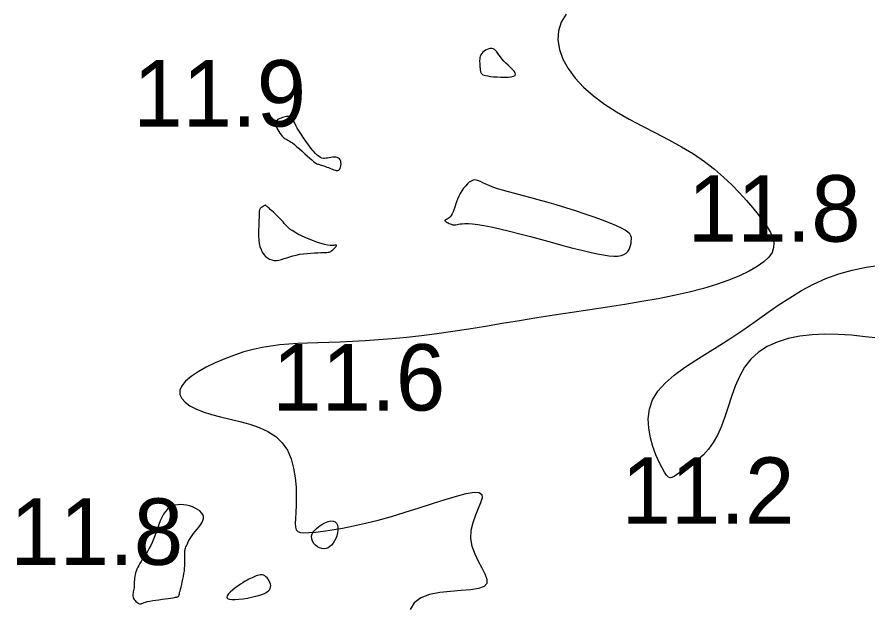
# Model space of a CAD drawing. Extents: x 3040093 to 3056816, y 408076 to 509144.
# Drawn here: x 3043865.3 to 3043929.4, y 438489.1 to 438533.7 of the extents above; entities that cross this region are included whole.
import ezdxf

# ---------------------------------------------------------------- set-up
doc = ezdxf.new("R2010")
doc.units = 0
doc.layers.add('V-CHAN-CONT-EL12-1112', color=7, linetype='Continuous')
doc.layers.add('V-TOPO-SOUN-0810', color=7, linetype='Continuous')

msp = doc.modelspace()

# ---------------------------------------------------------------- linework, layer by layer
at = {"layer": 'V-CHAN-CONT-EL12-1112'}
for points in [[(3043906.665, 438533.889), (3043906.282, 438533.28), (3043906.072, 438532.627), (3043906.031, 438531.938), (3043906.147, 438531.226), (3043906.409, 438530.502), (3043906.807, 438529.778), (3043907.33, 438529.065), (3043907.968, 438528.376), (3043908.71, 438527.721), (3043909.543, 438527.108), (3043910.449, 438526.533), (3043911.406, 438525.986), (3043912.393, 438525.458), (3043913.39, 438524.94), (3043914.376, 438524.423), (3043915.328, 438523.898), (3043916.228, 438523.356), (3043917.057, 438522.791), (3043917.816, 438522.208), (3043918.508, 438521.615), (3043919.137, 438521.02), (3043919.707, 438520.432), (3043920.221, 438519.859), (3043920.684, 438519.309), (3043921.1, 438518.789), (3043921.468, 438518.307), (3043921.783, 438517.859), (3043922.031, 438517.439), (3043922.203, 438517.044), (3043922.287, 438516.666), (3043922.272, 438516.301), (3043922.148, 438515.944), (3043921.904, 438515.59), (3043921.532, 438515.234), (3043921.036, 438514.879), (3043920.425, 438514.528), (3043919.706, 438514.184), (3043918.888, 438513.851), (3043917.978, 438513.532), (3043916.985, 438513.23), (3043915.916, 438512.95), (3043914.78, 438512.692), (3043913.586, 438512.454), (3043912.344, 438512.233), (3043911.064, 438512.023), (3043909.756, 438511.821), (3043908.431, 438511.622), (3043907.097, 438511.423), (3043905.766, 438511.22), (3043904.445, 438511.009), (3043903.139, 438510.794), (3043901.851, 438510.579), (3043900.584, 438510.368), (3043899.34, 438510.166), (3043898.122, 438509.977), (3043896.934, 438509.805), (3043895.778, 438509.656), (3043894.657, 438509.531), (3043893.574, 438509.429), (3043892.529, 438509.347), (3043891.526, 438509.283), (3043890.567, 438509.232), (3043889.653, 438509.191), (3043888.786, 438509.159), (3043887.97, 438509.131), (3043887.203, 438509.104), (3043886.477, 438509.072), (3043885.782, 438509.03), (3043885.108, 438508.971), (3043884.445, 438508.888), (3043883.781, 438508.777), (3043883.107, 438508.63), (3043882.413, 438508.441), (3043881.693, 438508.208), (3043880.965, 438507.934), (3043880.252, 438507.628), (3043879.578, 438507.299), (3043878.965, 438506.953), (3043878.437, 438506.598), (3043878.017, 438506.243), (3043877.728, 438505.895), (3043877.587, 438505.561), (3043877.589, 438505.243), (3043877.723, 438504.942), (3043877.976, 438504.66), (3043878.338, 438504.397), (3043878.798, 438504.154), (3043879.343, 438503.933), (3043879.963, 438503.735), (3043880.645, 438503.557), (3043881.367, 438503.387), (3043882.107, 438503.208), (3043882.843, 438503.004), (3043883.552, 438502.758), (3043884.212, 438502.455), (3043884.8, 438502.078), (3043885.293, 438501.611), (3043885.676, 438501.045), (3043885.957, 438500.399), (3043886.15, 438499.7), (3043886.27, 438498.975), (3043886.331, 438498.25), (3043886.349, 438497.553), (3043886.338, 438496.91), (3043886.312, 438496.349), (3043886.286, 438495.889), (3043886.274, 438495.527), (3043886.291, 438495.252), (3043886.351, 438495.055), (3043886.467, 438494.925), (3043886.655, 438494.852), (3043886.928, 438494.826), (3043887.3, 438494.837), (3043887.783, 438494.877), (3043888.369, 438494.945), (3043889.049, 438495.044), (3043889.814, 438495.174), (3043890.653, 438495.338), (3043891.557, 438495.538), (3043892.515, 438495.776), (3043893.518, 438496.052), (3043894.553, 438496.366), (3043895.591, 438496.698), (3043896.6, 438497.028), (3043897.55, 438497.332), (3043898.408, 438497.589), (3043899.144, 438497.777), (3043899.725, 438497.875), (3043900.12, 438497.859), (3043900.31, 438497.714), (3043900.329, 438497.453), (3043900.223, 438497.091), (3043900.039, 438496.648), (3043899.824, 438496.14), (3043899.623, 438495.585), (3043899.484, 438495.002), (3043899.453, 438494.407), (3043899.56, 438493.817), (3043899.772, 438493.244), (3043900.04, 438492.699), (3043900.314, 438492.193), (3043900.545, 438491.737), (3043900.684, 438491.342), (3043900.681, 438491.019), (3043900.488, 438490.778), (3043900.072, 438490.623), (3043899.472, 438490.531), (3043898.747, 438490.47), (3043897.952, 438490.41), (3043897.145, 438490.319), (3043896.383, 438490.166), (3043895.723, 438489.92), (3043895.221, 438489.551), (3043894.923, 438489.037)], [(3043930.177, 438509.48), (3043929.15, 438509.593), (3043928.129, 438509.696), (3043927.119, 438509.765), (3043926.126, 438509.782), (3043925.161, 438509.738), (3043924.234, 438509.628), (3043923.356, 438509.447), (3043922.538, 438509.189), (3043921.791, 438508.849), (3043921.126, 438508.422), (3043920.553, 438507.903), (3043920.079, 438507.29), (3043919.689, 438506.602), (3043919.365, 438505.862), (3043919.087, 438505.093), (3043918.837, 438504.318), (3043918.594, 438503.561), (3043918.341, 438502.843), (3043918.058, 438502.188), (3043917.731, 438501.614), (3043917.369, 438501.119), (3043916.985, 438500.694), (3043916.592, 438500.332), (3043916.205, 438500.025), (3043915.835, 438499.765), (3043915.498, 438499.544), (3043915.205, 438499.356), (3043914.967, 438499.194), (3043914.775, 438499.068), (3043914.616, 438498.989), (3043914.477, 438498.97), (3043914.346, 438499.02), (3043914.21, 438499.153), (3043914.056, 438499.379), (3043913.871, 438499.711), (3043913.649, 438500.155), (3043913.411, 438500.695), (3043913.183, 438501.312), (3043912.994, 438501.984), (3043912.87, 438502.693), (3043912.839, 438503.417), (3043912.927, 438504.137), (3043913.162, 438504.832), (3043913.563, 438505.486), (3043914.113, 438506.104), (3043914.787, 438506.693), (3043915.559, 438507.264), (3043916.404, 438507.824), (3043917.297, 438508.382), (3043918.213, 438508.947), (3043919.127, 438509.528), (3043920.019, 438510.129), (3043920.892, 438510.742), (3043921.754, 438511.355), (3043922.614, 438511.955), (3043923.48, 438512.529), (3043924.362, 438513.066), (3043925.268, 438513.552), (3043926.206, 438513.976), (3043927.182, 438514.329), (3043928.192, 438514.611), (3043929.227, 438514.829), (3043930.281, 438514.987)]]:
    msp.add_lwpolyline(points, dxfattribs=at)
for points in [[(3043901.186, 438529.171), (3043901.456, 438529.15), (3043901.74, 438529.135), (3043902.022, 438529.131), (3043902.287, 438529.139), (3043902.518, 438529.163), (3043902.7, 438529.205), (3043902.816, 438529.268), (3043902.855, 438529.354), (3043902.826, 438529.461), (3043902.742, 438529.585), (3043902.616, 438529.724), (3043902.462, 438529.872), (3043902.293, 438530.028), (3043902.122, 438530.188), (3043901.963, 438530.348), (3043901.826, 438530.506), (3043901.71, 438530.658), (3043901.609, 438530.8), (3043901.518, 438530.931), (3043901.434, 438531.046), (3043901.351, 438531.143), (3043901.264, 438531.218), (3043901.169, 438531.269), (3043901.063, 438531.292), (3043900.947, 438531.291), (3043900.827, 438531.268), (3043900.706, 438531.225), (3043900.589, 438531.166), (3043900.48, 438531.092), (3043900.383, 438531.007), (3043900.303, 438530.914), (3043900.241, 438530.815), (3043900.198, 438530.711), (3043900.169, 438530.605), (3043900.153, 438530.497), (3043900.147, 438530.389), (3043900.148, 438530.283), (3043900.153, 438530.18), (3043900.16, 438530.082), (3043900.166, 438529.989), (3043900.172, 438529.902), (3043900.178, 438529.821), (3043900.185, 438529.745), (3043900.193, 438529.675), (3043900.204, 438529.61), (3043900.216, 438529.55), (3043900.232, 438529.496), (3043900.253, 438529.446), (3043900.282, 438529.4), (3043900.326, 438529.359), (3043900.389, 438529.321), (3043900.478, 438529.286), (3043900.597, 438529.254), (3043900.751, 438529.225), (3043900.947, 438529.197)], [(3043888.237, 438522.514), (3043888.331, 438522.484), (3043888.433, 438522.45), (3043888.542, 438522.412), (3043888.654, 438522.371), (3043888.767, 438522.328), (3043888.878, 438522.284), (3043888.985, 438522.241), (3043889.086, 438522.199), (3043889.18, 438522.161), (3043889.267, 438522.13), (3043889.347, 438522.109), (3043889.421, 438522.102), (3043889.487, 438522.111), (3043889.546, 438522.14), (3043889.599, 438522.191), (3043889.643, 438522.266), (3043889.679, 438522.361), (3043889.703, 438522.469), (3043889.715, 438522.584), (3043889.713, 438522.7), (3043889.694, 438522.81), (3043889.656, 438522.908), (3043889.599, 438522.988), (3043889.52, 438523.046), (3043889.424, 438523.083), (3043889.314, 438523.102), (3043889.193, 438523.106), (3043889.068, 438523.1), (3043888.94, 438523.086), (3043888.815, 438523.066), (3043888.696, 438523.046), (3043888.587, 438523.028), (3043888.484, 438523.017), (3043888.384, 438523.018), (3043888.282, 438523.038), (3043888.176, 438523.08), (3043888.06, 438523.151), (3043887.931, 438523.255), (3043887.786, 438523.398), (3043887.621, 438523.582), (3043887.442, 438523.801), (3043887.255, 438524.045), (3043887.066, 438524.305), (3043886.882, 438524.57), (3043886.709, 438524.832), (3043886.553, 438525.081), (3043886.421, 438525.307), (3043886.317, 438525.503), (3043886.237, 438525.668), (3043886.176, 438525.807), (3043886.128, 438525.919), (3043886.088, 438526.009), (3043886.048, 438526.077), (3043886.005, 438526.127), (3043885.952, 438526.161), (3043885.884, 438526.18), (3043885.803, 438526.187), (3043885.712, 438526.183), (3043885.614, 438526.169), (3043885.511, 438526.148), (3043885.406, 438526.12), (3043885.301, 438526.087), (3043885.199, 438526.051), (3043885.104, 438526.012), (3043885.017, 438525.969), (3043884.94, 438525.921), (3043884.876, 438525.867), (3043884.828, 438525.803), (3043884.797, 438525.729), (3043884.785, 438525.642), (3043884.796, 438525.541), (3043884.829, 438525.426), (3043884.883, 438525.3), (3043884.952, 438525.169), (3043885.032, 438525.037), (3043885.119, 438524.909), (3043885.209, 438524.79), (3043885.296, 438524.687), (3043885.377, 438524.603), (3043885.448, 438524.541), (3043885.514, 438524.497), (3043885.578, 438524.462), (3043885.646, 438524.43), (3043885.724, 438524.394), (3043885.814, 438524.345), (3043885.924, 438524.276), (3043886.057, 438524.181), (3043886.216, 438524.055), (3043886.396, 438523.902), (3043886.59, 438523.731), (3043886.791, 438523.552), (3043886.991, 438523.37), (3043887.183, 438523.196), (3043887.36, 438523.037), (3043887.515, 438522.902), (3043887.642, 438522.796), (3043887.744, 438522.717), (3043887.828, 438522.66), (3043887.899, 438522.62), (3043887.961, 438522.593), (3043888.02, 438522.573), (3043888.083, 438522.557), (3043888.154, 438522.538)], [(3043898.681, 438518.079), (3043898.842, 438518.098), (3043899.044, 438518.11), (3043899.298, 438518.109), (3043899.613, 438518.09), (3043899.998, 438518.047), (3043900.462, 438517.975), (3043901.015, 438517.868), (3043901.662, 438517.723), (3043902.385, 438517.546), (3043903.165, 438517.345), (3043903.979, 438517.128), (3043904.807, 438516.905), (3043905.627, 438516.682), (3043906.418, 438516.468), (3043907.159, 438516.271), (3043907.832, 438516.099), (3043908.438, 438515.953), (3043908.978, 438515.836), (3043909.455, 438515.747), (3043909.873, 438515.689), (3043910.234, 438515.663), (3043910.541, 438515.669), (3043910.796, 438515.709), (3043911.004, 438515.783), (3043911.169, 438515.886), (3043911.296, 438516.013), (3043911.392, 438516.156), (3043911.46, 438516.312), (3043911.507, 438516.472), (3043911.538, 438516.633), (3043911.557, 438516.787), (3043911.569, 438516.93), (3043911.562, 438517.065), (3043911.525, 438517.197), (3043911.445, 438517.329), (3043911.31, 438517.467), (3043911.106, 438517.614), (3043910.822, 438517.774), (3043910.444, 438517.953), (3043909.967, 438518.152), (3043909.401, 438518.369), (3043908.767, 438518.597), (3043908.082, 438518.831), (3043907.365, 438519.066), (3043906.634, 438519.296), (3043905.908, 438519.516), (3043905.204, 438519.721), (3043904.538, 438519.907), (3043903.915, 438520.074), (3043903.336, 438520.227), (3043902.802, 438520.366), (3043902.314, 438520.496), (3043901.874, 438520.618), (3043901.483, 438520.736), (3043901.142, 438520.853), (3043900.852, 438520.969), (3043900.606, 438521.081), (3043900.398, 438521.184), (3043900.219, 438521.272), (3043900.062, 438521.34), (3043899.921, 438521.384), (3043899.786, 438521.398), (3043899.652, 438521.376), (3043899.513, 438521.316), (3043899.369, 438521.22), (3043899.223, 438521.093), (3043899.08, 438520.94), (3043898.94, 438520.766), (3043898.808, 438520.575), (3043898.687, 438520.372), (3043898.578, 438520.163), (3043898.485, 438519.95), (3043898.404, 438519.739), (3043898.334, 438519.533), (3043898.27, 438519.336), (3043898.209, 438519.151), (3043898.149, 438518.983), (3043898.085, 438518.835), (3043898.015, 438518.712), (3043897.938, 438518.614), (3043897.855, 438518.54), (3043897.772, 438518.485), (3043897.695, 438518.445), (3043897.626, 438518.416), (3043897.572, 438518.392), (3043897.536, 438518.371), (3043897.524, 438518.346), (3043897.539, 438518.316), (3043897.576, 438518.281), (3043897.632, 438518.242), (3043897.702, 438518.202), (3043897.779, 438518.162), (3043897.86, 438518.124), (3043897.939, 438518.09), (3043898.012, 438518.061), (3043898.074, 438518.04), (3043898.13, 438518.025), (3043898.182, 438518.017), (3043898.236, 438518.015), (3043898.295, 438518.019), (3043898.365, 438518.027), (3043898.45, 438518.041), (3043898.554, 438518.058)], [(3043883.573, 438519.107), (3043883.565, 438519.053), (3043883.56, 438518.988), (3043883.557, 438518.908), (3043883.555, 438518.809), (3043883.553, 438518.688), (3043883.549, 438518.541), (3043883.542, 438518.365), (3043883.53, 438518.158), (3043883.518, 438517.926), (3043883.508, 438517.674), (3043883.504, 438517.411), (3043883.51, 438517.142), (3043883.528, 438516.876), (3043883.562, 438516.618), (3043883.617, 438516.376), (3043883.694, 438516.156), (3043883.791, 438515.959), (3043883.907, 438515.788), (3043884.04, 438515.642), (3043884.186, 438515.524), (3043884.343, 438515.433), (3043884.509, 438515.372), (3043884.681, 438515.34), (3043884.858, 438515.339), (3043885.041, 438515.364), (3043885.231, 438515.409), (3043885.43, 438515.469), (3043885.639, 438515.537), (3043885.861, 438515.61), (3043886.096, 438515.68), (3043886.347, 438515.743), (3043886.614, 438515.795), (3043886.891, 438515.835), (3043887.171, 438515.865), (3043887.447, 438515.887), (3043887.712, 438515.903), (3043887.96, 438515.914), (3043888.184, 438515.922), (3043888.376, 438515.928), (3043888.532, 438515.935), (3043888.655, 438515.942), (3043888.751, 438515.952), (3043888.827, 438515.966), (3043888.887, 438515.985), (3043888.938, 438516.009), (3043888.985, 438516.041), (3043889.034, 438516.082), (3043889.09, 438516.131), (3043889.15, 438516.186), (3043889.21, 438516.245), (3043889.267, 438516.304), (3043889.317, 438516.359), (3043889.355, 438516.407), (3043889.379, 438516.446), (3043889.385, 438516.471), (3043889.368, 438516.481), (3043889.327, 438516.48), (3043889.261, 438516.473), (3043889.166, 438516.466), (3043889.042, 438516.463), (3043888.888, 438516.471), (3043888.7, 438516.494), (3043888.477, 438516.538), (3043888.22, 438516.607), (3043887.936, 438516.698), (3043887.636, 438516.806), (3043887.329, 438516.927), (3043887.025, 438517.057), (3043886.734, 438517.191), (3043886.466, 438517.325), (3043886.231, 438517.455), (3043886.035, 438517.577), (3043885.875, 438517.693), (3043885.744, 438517.803), (3043885.633, 438517.91), (3043885.536, 438518.017), (3043885.445, 438518.124), (3043885.354, 438518.235), (3043885.254, 438518.35), (3043885.142, 438518.471), (3043885.018, 438518.597), (3043884.888, 438518.723), (3043884.757, 438518.847), (3043884.627, 438518.966), (3043884.504, 438519.076), (3043884.393, 438519.176), (3043884.297, 438519.262), (3043884.22, 438519.331), (3043884.16, 438519.385), (3043884.114, 438519.425), (3043884.081, 438519.454), (3043884.056, 438519.472), (3043884.038, 438519.483), (3043884.023, 438519.486), (3043884.009, 438519.485), (3043883.994, 438519.481), (3043883.977, 438519.474), (3043883.958, 438519.464), (3043883.936, 438519.453), (3043883.913, 438519.438), (3043883.887, 438519.422), (3043883.859, 438519.405), (3043883.828, 438519.386), (3043883.795, 438519.365), (3043883.761, 438519.343), (3043883.726, 438519.319), (3043883.692, 438519.292), (3043883.66, 438519.262), (3043883.631, 438519.229), (3043883.607, 438519.193), (3043883.587, 438519.152)], [(3043874.587, 438489.469), (3043874.633, 438489.47), (3043874.679, 438489.481), (3043874.734, 438489.502), (3043874.803, 438489.53), (3043874.891, 438489.564), (3043875.006, 438489.601), (3043875.152, 438489.64), (3043875.333, 438489.678), (3043875.544, 438489.716), (3043875.774, 438489.753), (3043876.014, 438489.789), (3043876.255, 438489.823), (3043876.488, 438489.854), (3043876.703, 438489.883), (3043876.892, 438489.909), (3043877.047, 438489.932), (3043877.171, 438489.951), (3043877.266, 438489.968), (3043877.338, 438489.983), (3043877.391, 438489.996), (3043877.427, 438490.008), (3043877.452, 438490.019), (3043877.47, 438490.03), (3043877.484, 438490.042), (3043877.495, 438490.057), (3043877.506, 438490.08), (3043877.518, 438490.113), (3043877.532, 438490.162), (3043877.549, 438490.228), (3043877.572, 438490.317), (3043877.601, 438490.431), (3043877.637, 438490.572), (3043877.678, 438490.738), (3043877.723, 438490.923), (3043877.77, 438491.122), (3043877.815, 438491.33), (3043877.858, 438491.542), (3043877.896, 438491.754), (3043877.926, 438491.959), (3043877.947, 438492.154), (3043877.961, 438492.338), (3043877.968, 438492.51), (3043877.97, 438492.669), (3043877.968, 438492.815), (3043877.964, 438492.948), (3043877.959, 438493.067), (3043877.955, 438493.171), (3043877.953, 438493.26), (3043877.953, 438493.338), (3043877.957, 438493.408), (3043877.965, 438493.473), (3043877.977, 438493.537), (3043877.994, 438493.603), (3043878.017, 438493.675), (3043878.047, 438493.756), (3043878.083, 438493.848), (3043878.128, 438493.953), (3043878.182, 438494.068), (3043878.246, 438494.193), (3043878.32, 438494.327), (3043878.407, 438494.468), (3043878.507, 438494.616), (3043878.62, 438494.769), (3043878.747, 438494.927), (3043878.881, 438495.089), (3043879.013, 438495.252), (3043879.135, 438495.416), (3043879.239, 438495.58), (3043879.317, 438495.741), (3043879.36, 438495.899), (3043879.359, 438496.052), (3043879.31, 438496.199), (3043879.216, 438496.338), (3043879.085, 438496.468), (3043878.921, 438496.586), (3043878.733, 438496.691), (3043878.526, 438496.781), (3043878.308, 438496.854), (3043878.084, 438496.909), (3043877.861, 438496.943), (3043877.641, 438496.954), (3043877.427, 438496.941), (3043877.22, 438496.901), (3043877.022, 438496.831), (3043876.835, 438496.73), (3043876.661, 438496.596), (3043876.502, 438496.425), (3043876.36, 438496.219), (3043876.231, 438495.981), (3043876.114, 438495.721), (3043876.005, 438495.445), (3043875.903, 438495.16), (3043875.805, 438494.876), (3043875.707, 438494.598), (3043875.607, 438494.335), (3043875.504, 438494.092), (3043875.397, 438493.869), (3043875.289, 438493.663), (3043875.179, 438493.473), (3043875.07, 438493.294), (3043874.963, 438493.126), (3043874.859, 438492.966), (3043874.76, 438492.812), (3043874.666, 438492.661), (3043874.578, 438492.513), (3043874.497, 438492.368), (3043874.423, 438492.225), (3043874.358, 438492.085), (3043874.302, 438491.946), (3043874.256, 438491.81), (3043874.219, 438491.675), (3043874.193, 438491.542), (3043874.176, 438491.41), (3043874.166, 438491.281), (3043874.16, 438491.155), (3043874.156, 438491.032), (3043874.152, 438490.914), (3043874.146, 438490.799), (3043874.136, 438490.69), (3043874.12, 438490.585), (3043874.1, 438490.486), (3043874.08, 438490.391), (3043874.062, 438490.299), (3043874.05, 438490.211), (3043874.045, 438490.125), (3043874.051, 438490.041), (3043874.071, 438489.959), (3043874.106, 438489.878), (3043874.155, 438489.8), (3043874.214, 438489.726), (3043874.279, 438489.658), (3043874.347, 438489.597), (3043874.415, 438489.547), (3043874.48, 438489.507), (3043874.538, 438489.481)], [(3043887.667, 438494.948), (3043887.832, 438495.134), (3043888.036, 438495.307), (3043888.264, 438495.459), (3043888.503, 438495.582), (3043888.738, 438495.67), (3043888.956, 438495.714), (3043889.142, 438495.708), (3043889.285, 438495.648), (3043889.386, 438495.539), (3043889.449, 438495.392), (3043889.477, 438495.215), (3043889.475, 438495.018), (3043889.445, 438494.81), (3043889.392, 438494.6), (3043889.319, 438494.399), (3043889.229, 438494.213), (3043889.125, 438494.047), (3043889.008, 438493.904), (3043888.879, 438493.787), (3043888.739, 438493.698), (3043888.59, 438493.64), (3043888.434, 438493.617), (3043888.271, 438493.631), (3043888.104, 438493.683), (3043887.942, 438493.771), (3043887.793, 438493.888), (3043887.665, 438494.031), (3043887.569, 438494.194), (3043887.512, 438494.372), (3043887.504, 438494.56), (3043887.554, 438494.754)], [(3043883.54, 438490.113), (3043883.765, 438490.186), (3043883.955, 438490.262), (3043884.111, 438490.344), (3043884.235, 438490.431), (3043884.326, 438490.524), (3043884.388, 438490.624), (3043884.42, 438490.732), (3043884.425, 438490.848), (3043884.405, 438490.968), (3043884.364, 438491.09), (3043884.306, 438491.209), (3043884.235, 438491.321), (3043884.154, 438491.422), (3043884.066, 438491.508), (3043883.976, 438491.577), (3043883.887, 438491.623), (3043883.798, 438491.65), (3043883.709, 438491.66), (3043883.619, 438491.655), (3043883.528, 438491.637), (3043883.435, 438491.609), (3043883.338, 438491.575), (3043883.238, 438491.535), (3043883.134, 438491.492), (3043883.024, 438491.445), (3043882.906, 438491.391), (3043882.78, 438491.329), (3043882.642, 438491.256), (3043882.491, 438491.17), (3043882.326, 438491.069), (3043882.145, 438490.952), (3043881.948, 438490.817), (3043881.747, 438490.67), (3043881.554, 438490.517), (3043881.382, 438490.364), (3043881.244, 438490.219), (3043881.154, 438490.086), (3043881.124, 438489.974), (3043881.167, 438489.888), (3043881.291, 438489.832), (3043881.486, 438489.806), (3043881.737, 438489.805), (3043882.027, 438489.825), (3043882.342, 438489.863), (3043882.666, 438489.914), (3043882.983, 438489.975), (3043883.279, 438490.043)]]:
    msp.add_lwpolyline(points, close=True, dxfattribs=at)

# ---------------------------------------------------------------- texts
at = {"layer": 'V-TOPO-SOUN-0810'}
for s, p in [('11.9 ', (3043874.073, 438525.42)), ('11.8 ', (3043915.803, 438516.75)), ('11.6 ', (3043884.543, 438504.03)), ('11.2 ', (3043910.823, 438495.5)), ('11.8 ', (3043864.823, 438492.41))]:
    msp.add_text(s, height=5, dxfattribs=at).set_placement(p)

doc.saveas('drawing.dxf')
